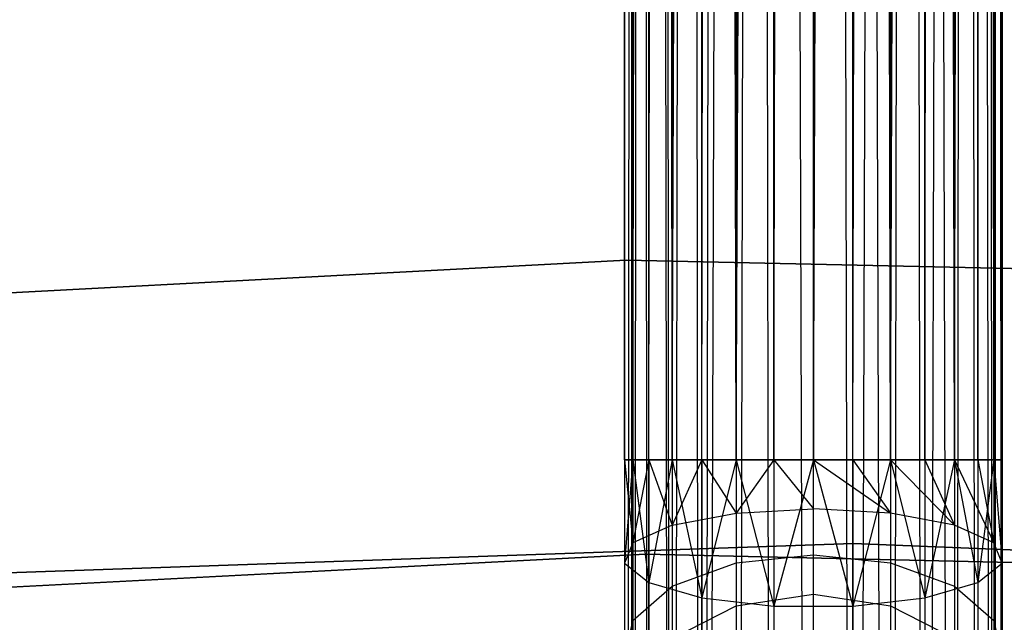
# Model space of a CAD drawing. Extents: x -189 to 189, y -189 to 189.
# Tile 275 of 591: x -4.18 to 1.01, y 61.58 to 64.75. Entities that reach past the tile are written whole.
import ezdxf

# ---------------------------------------------------------------- set-up
doc = ezdxf.new("R2010")
doc.units = 0
doc.header["$LTSCALE"] = 25.4
doc.layers.get('0').update_dxf_attribs({"linetype": 'CONTINUOUS'})

# ---------------------------------------------------------------- blocks, each defined once
blk = doc.blocks.new('CAMELEON-KENAI-C-12244_STL')
at = {"color": 0}
for p, q in [((-0.9945, 168.4763, -9.3955), (-0.9945, 43.2347, -9.3955)), ((-0.9945, 168.4763, -9.3955), (-0.9945, 43.2347, -9.6045)), ((-0.866, 168.4763, -9), (-0.9945, 43.2347, -9.3955)), ((-0.866, 168.4763, -9), (-0.9945, 43.2347, -9.3955)), ((-0.9945, 168.4763, -9.3955), (-0.9945, 43.2347, -9.3955)), ((-0.9945, 168.4763, -9.3955), (-0.9945, 43.2347, -9.6045)), ((-0.9945, 168.4763, -9.3955), (-0.9511, 43.2347, -9.809)), ((-0.9945, 168.4763, -9.3955), (-0.9511, 43.2347, -9.809)), ((-0.866, 168.4763, -9), (-0.9511, 43.2347, -9.191)), ((-0.866, 168.4763, -9), (-0.9511, 43.2347, -9.191)), ((-0.9511, 168.4763, -9.809), (-0.9511, 43.2347, -9.809)), ((-0.9511, 168.4763, -9.809), (-0.9511, 43.2347, -9.809)), ((-0.9511, 168.4763, -9.809), (-0.866, 43.2347, -10)), ((-0.9511, 168.4763, -9.809), (-0.866, 43.2347, -10)), ((-0.9511, 168.4763, -9.809), (-0.7431, 43.2347, -10.1691)), ((-0.9511, 168.4763, -9.809), (-0.7431, 43.2347, -10.1691)), ((-0.866, 43.2347, -9), (-0.866, 168.4763, -9)), ((-0.866, 43.2347, -9), (-0.866, 168.4763, -9)), ((-0.7431, 43.2347, -8.8309), (-0.866, 168.4763, -9)), ((-0.7431, 43.2347, -8.8309), (-0.866, 168.4763, -9)), ((-0.7431, 43.2347, -8.8309), (-0.5878, 168.4763, -8.691)), ((-0.7431, 43.2347, -8.8309), (-0.5878, 168.4763, -8.691)), ((-0.7431, 168.4763, -10.1691), (-0.7431, 43.2347, -10.1691)), ((-0.7431, 168.4763, -10.1691), (-0.7431, 43.2347, -10.1691)), ((-0.7431, 168.4763, -10.1691), (-0.5878, 43.2347, -10.309)), ((-0.7431, 168.4763, -10.1691), (-0.5878, 43.2347, -10.309)), ((-0.5878, 43.2347, -8.691), (-0.5878, 168.4763, -8.691)), ((-0.5878, 43.2347, -8.691), (-0.5878, 168.4763, -8.691)), ((-0.5878, 43.2347, -8.691), (-0.2079, 168.4763, -8.5219)), ((-0.5878, 43.2347, -8.691), (-0.2079, 168.4763, -8.5219)), ((-0.4067, 168.4763, -10.4135), (-0.5878, 43.2347, -10.309)), ((-0.4067, 168.4763, -10.4135), (-0.5878, 43.2347, -10.309)), ((-0.4067, 43.2347, -8.5864), (-0.2079, 168.4763, -8.5219)), ((-0.4067, 43.2347, -8.5864), (-0.2079, 168.4763, -8.5219)), ((-0.4067, 168.4763, -10.4135), (-0.4067, 43.2347, -10.4135)), ((0, 43.2347, -10.5), (-0.4067, 168.4763, -10.4135)), ((0, 43.2347, -10.5), (-0.4067, 168.4763, -10.4135)), ((-0.2079, 43.2347, -10.4781), (-0.4067, 168.4763, -10.4135)), ((-0.2079, 43.2347, -10.4781), (-0.4067, 168.4763, -10.4135)), ((-0.4067, 168.4763, -10.4135), (-0.4067, 43.2347, -10.4135)), ((-0.2079, 168.4763, -8.5219), (-0.2079, 43.2347, -8.5219)), ((-0.2079, 168.4763, -8.5219), (-0.2079, 43.2347, -8.5219)), ((0.4067, 43.2347, -10.4135), (0, 168.4763, -10.5)), ((0, 43.2347, -8.5), (0, 168.4763, -8.5)), ((0, 43.2347, -8.5), (0, 168.4763, -8.5)), ((0.2079, 43.2347, -10.4781), (0, 168.4763, -10.5)), ((0.4067, 43.2347, -10.4135), (0, 168.4763, -10.5)), ((0.2079, 43.2347, -10.4781), (0, 168.4763, -10.5)), ((0, 43.2347, -10.5), (0, 168.4763, -10.5)), ((0, 43.2347, -10.5), (0, 168.4763, -10.5)), ((0.2079, 43.2347, -8.5219), (0.2079, 168.4763, -8.5219)), ((0.2079, 43.2347, -8.5219), (0.2079, 168.4763, -8.5219)), ((0.2079, 43.2347, -8.5219), (0.5878, 168.4763, -8.691)), ((0.2079, 43.2347, -8.5219), (0.5878, 168.4763, -8.691)), ((0.4067, 168.4763, -10.4135), (0.4067, 43.2347, -10.4135)), ((0.4067, 168.4763, -10.4135), (0.4067, 43.2347, -10.4135)), ((0.4067, 168.4763, -10.4135), (0.5878, 43.2347, -10.309)), ((0.4067, 168.4763, -10.4135), (0.5878, 43.2347, -10.309)), ((0.4067, 168.4763, -10.4135), (0.7431, 43.2347, -10.1691)), ((0.4067, 168.4763, -10.4135), (0.7431, 43.2347, -10.1691)), ((0.4067, 43.2347, -8.5864), (0.5878, 168.4763, -8.691)), ((0.4067, 43.2347, -8.5864), (0.5878, 168.4763, -8.691)), ((0.5878, 168.4763, -8.691), (0.5878, 43.2347, -8.691)), ((0.5878, 43.2347, -8.691), (0.866, 168.4763, -9)), ((0.5878, 43.2347, -8.691), (0.866, 168.4763, -9)), ((0.5878, 168.4763, -8.691), (0.5878, 43.2347, -8.691)), ((0.7431, 168.4763, -10.1691), (0.7431, 43.2347, -10.1691)), ((0.7431, 168.4763, -10.1691), (0.7431, 43.2347, -10.1691)), ((0.7431, 168.4763, -10.1691), (0.866, 43.2347, -10)), ((0.7431, 168.4763, -10.1691), (0.866, 43.2347, -10)), ((0.7431, 168.4763, -10.1691), (0.9511, 43.2347, -9.809)), ((0.7431, 168.4763, -10.1691), (0.9511, 43.2347, -9.809)), ((0.7431, 43.2347, -8.8309), (0.866, 168.4763, -9)), ((0.7431, 43.2347, -8.8309), (0.866, 168.4763, -9)), ((0.866, 168.4763, -9), (0.9511, 43.2347, -9.191)), ((0.866, 168.4763, -9), (0.9511, 43.2347, -9.191)), ((0.866, 168.4763, -9), (0.866, 43.2347, -9)), ((0.866, 168.4763, -9), (0.866, 43.2347, -9)), ((0.9511, 168.4763, -9.809), (0.9945, 43.2347, -9.6045)), ((0.9511, 168.4763, -9.809), (0.9945, 43.2347, -9.3955)), ((0.9511, 168.4763, -9.809), (0.9511, 43.2347, -9.809)), ((0.9511, 168.4763, -9.809), (0.9511, 43.2347, -9.809)), ((0.9511, 168.4763, -9.809), (0.9945, 43.2347, -9.6045)), ((0.9511, 168.4763, -9.809), (0.9945, 43.2347, -9.3955)), ((0.9945, 168.4763, -9.3955), (0.9511, 43.2347, -9.191)), ((0.9945, 168.4763, -9.3955), (0.9511, 43.2347, -9.191)), ((0.9945, 168.4763, -9.3955), (0.9945, 43.2347, -9.3955)), ((0.9945, 168.4763, -9.3955), (0.9945, 43.2347, -9.3955)), ((-0.9511, 62.4347, -159.809), (-0.9945, 160.7844, -159.6045)), ((-0.9511, 62.4347, -159.809), (-0.9945, 160.7844, -159.6045)), ((-0.9945, 62.4347, -159.6045), (-0.9945, 160.7844, -159.6045)), ((-0.9945, 62.4347, -159.6045), (-0.9945, 160.7844, -159.6045)), ((-0.9945, 62.4347, -159.6045), (-0.9511, 160.7844, -159.191)), ((-0.9945, 62.4347, -159.6045), (-0.9511, 160.7844, -159.191)), ((-0.9945, 62.4347, -159.3955), (-0.9511, 160.7844, -159.191)), ((-0.9945, 62.4347, -159.3955), (-0.9511, 160.7844, -159.191)), ((-0.9511, 62.4347, -159.809), (-0.866, 160.7844, -160)), ((-0.9511, 62.4347, -159.809), (-0.866, 160.7844, -160)), ((-0.9511, 62.4347, -159.191), (-0.9511, 160.7844, -159.191)), ((-0.9511, 62.4347, -159.191), (-0.9511, 160.7844, -159.191)), ((-0.9511, 62.4347, -159.191), (-0.7431, 160.7844, -158.8309)), ((-0.9511, 62.4347, -159.191), (-0.7431, 160.7844, -158.8309)), ((-0.7431, 62.4347, -160.1691), (-0.866, 160.7844, -160)), ((-0.866, 62.4347, -160), (-0.866, 160.7844, -160)), ((-0.7431, 62.4347, -160.1691), (-0.866, 160.7844, -160)), ((-0.866, 62.4347, -160), (-0.866, 160.7844, -160)), ((-0.866, 62.4347, -159), (-0.7431, 160.7844, -158.8309)), ((-0.866, 62.4347, -159), (-0.7431, 160.7844, -158.8309)), ((-0.7431, 62.4347, -160.1691), (-0.5878, 160.7844, -160.309)), ((-0.7431, 62.4347, -160.1691), (-0.5878, 160.7844, -160.309)), ((-0.7431, 62.4347, -158.8309), (-0.7431, 160.7844, -158.8309)), ((-0.7431, 62.4347, -158.8309), (-0.7431, 160.7844, -158.8309)), ((-0.7431, 62.4347, -158.8309), (-0.4067, 160.7844, -158.5865)), ((-0.7431, 62.4347, -158.8309), (-0.4067, 160.7844, -158.5865)), ((-0.4067, 62.4347, -160.4135), (-0.5878, 160.7844, -160.309)), ((-0.5878, 62.4347, -160.309), (-0.5878, 160.7844, -160.309)), ((-0.4067, 62.4347, -160.4135), (-0.5878, 160.7844, -160.309)), ((-0.5878, 62.4347, -160.309), (-0.5878, 160.7844, -160.309)), ((-0.5878, 62.4347, -158.691), (-0.4067, 160.7844, -158.5865)), ((-0.5878, 62.4347, -158.691), (-0.4067, 160.7844, -158.5865)), ((-0.4067, 62.4347, -160.4135), (-0.2079, 160.7844, -160.4781)), ((-0.4067, 62.4347, -160.4135), (-0.2079, 160.7844, -160.4781)), ((-0.4067, 62.4347, -158.5865), (-0.4067, 160.7844, -158.5865)), ((-0.4067, 62.4347, -158.5865), (-0.4067, 160.7844, -158.5865)), ((-0.4067, 62.4347, -158.5865), (0, 160.7844, -158.5)), ((-0.4067, 62.4347, -158.5865), (0, 160.7844, -158.5)), ((-0.2079, 62.4347, -160.4781), (-0.2079, 160.7844, -160.4781)), ((-0.2079, 62.4347, -160.4781), (-0.2079, 160.7844, -160.4781)), ((-0.2079, 62.4347, -158.5219), (0, 160.7844, -158.5)), ((-0.2079, 62.4347, -158.5219), (0, 160.7844, -158.5)), ((0, 160.7844, -158.5), (0, 62.4347, -158.5)), ((0, 62.4347, -158.5), (0.4067, 160.7844, -158.5865)), ((0, 62.4347, -158.5), (0.4067, 160.7844, -158.5865)), ((0, 62.4347, -160.5), (0, 160.7844, -160.5)), ((0, 62.4347, -160.5), (0, 160.7844, -160.5)), ((0, 160.7844, -158.5), (0, 62.4347, -158.5)), ((0.2079, 62.4347, -158.5219), (0.4067, 160.7844, -158.5865)), ((0.2079, 62.4347, -158.5219), (0.4067, 160.7844, -158.5865)), ((0.4067, 62.4347, -160.4135), (0.2079, 160.7844, -160.4781)), ((0.4067, 62.4347, -160.4135), (0.2079, 160.7844, -160.4781)), ((0.2079, 62.4347, -160.4781), (0.2079, 160.7844, -160.4781)), ((0.2079, 62.4347, -160.4781), (0.2079, 160.7844, -160.4781)), ((0.4067, 62.4347, -158.5865), (0.4067, 160.7844, -158.5865)), ((0.4067, 62.4347, -158.5865), (0.4067, 160.7844, -158.5865)), ((0.4067, 62.4347, -158.5865), (0.7431, 160.7844, -158.8309)), ((0.4067, 62.4347, -158.5865), (0.7431, 160.7844, -158.8309)), ((0.4067, 62.4347, -160.4135), (0.5878, 160.7844, -160.309)), ((0.4067, 62.4347, -160.4135), (0.5878, 160.7844, -160.309)), ((0.5878, 62.4347, -158.691), (0.7431, 160.7844, -158.8309)), ((0.5878, 62.4347, -158.691), (0.7431, 160.7844, -158.8309)), ((0.7431, 62.4347, -160.1691), (0.5878, 160.7844, -160.309)), ((0.5878, 62.4347, -160.309), (0.5878, 160.7844, -160.309)), ((0.7431, 62.4347, -160.1691), (0.5878, 160.7844, -160.309)), ((0.5878, 62.4347, -160.309), (0.5878, 160.7844, -160.309)), ((0.7431, 62.4347, -158.8309), (0.7431, 160.7844, -158.8309)), ((0.7431, 62.4347, -158.8309), (0.7431, 160.7844, -158.8309)), ((0.7431, 62.4347, -158.8309), (0.9511, 160.7844, -159.191)), ((0.7431, 62.4347, -158.8309), (0.9511, 160.7844, -159.191)), ((0.7431, 62.4347, -160.1691), (0.866, 160.7844, -160)), ((0.7431, 62.4347, -160.1691), (0.866, 160.7844, -160)), ((0.866, 62.4347, -159), (0.9511, 160.7844, -159.191)), ((0.866, 62.4347, -159), (0.9511, 160.7844, -159.191)), ((0.9511, 62.4347, -159.809), (0.866, 160.7844, -160)), ((0.866, 62.4347, -160), (0.866, 160.7844, -160)), ((0.9511, 62.4347, -159.809), (0.866, 160.7844, -160)), ((0.866, 62.4347, -160), (0.866, 160.7844, -160)), ((0.9511, 62.4347, -159.191), (0.9511, 160.7844, -159.191)), ((0.9511, 62.4347, -159.191), (0.9511, 160.7844, -159.191)), ((0.9511, 62.4347, -159.191), (0.9945, 160.7844, -159.6045)), ((0.9511, 62.4347, -159.191), (0.9945, 160.7844, -159.6045)), ((0.9511, 62.4347, -159.809), (0.9945, 160.7844, -159.6045)), ((0.9511, 62.4347, -159.809), (0.9945, 160.7844, -159.6045)), ((0.9945, 62.4347, -159.3955), (0.9945, 160.7844, -159.6045)), ((0.9945, 62.4347, -159.3955), (0.9945, 160.7844, -159.6045)), ((0.9945, 62.4347, -159.6045), (0.9945, 160.7844, -159.6045)), ((0.9945, 62.4347, -159.6045), (0.9945, 160.7844, -159.6045)), ((-0.987, 63.486, -160.5), (-5.729, 63.2335, -160.5)), ((-5.729, 63.2335, -170), (-0.987, 63.486, -170)), ((-0.987, 63.486, -160.5), (-5.729, 63.2335, -160.5)), ((-5.729, 63.2335, -170), (-0.987, 63.486, -170)), ((3.7605, 63.3834, -160.5), (-0.987, 63.486, -160.5)), ((-0.987, 63.486, -170), (3.7605, 63.3834, -170)), ((-0.987, 63.486, -160.5), (-0.987, 63.486, -170)), ((3.7605, 63.3834, -160.5), (-0.987, 63.486, -160.5)), ((-0.987, 63.486, -170), (3.7605, 63.3834, -170)), ((-0.987, 63.486, -160.5), (-0.987, 63.486, -170)), ((-0.9511, 62.4347, -159.809), (-0.9945, 62.4347, -159.6045)), ((-0.9945, 62.4347, -159.6045), (-0.9945, 61.89, -159.4672)), ((-0.9945, 62.4347, -159.3955), (-0.9945, 61.89, -159.4672)), ((-0.9945, 62.4347, -159.3955), (-0.9511, 62.4347, -159.191)), ((-0.9511, 62.4347, -159.191), (-0.9945, 61.89, -159.4672)), ((-0.9945, 62.4347, -159.3955), (-0.9511, 62.4347, -159.191)), ((-0.9945, 62.4347, -159.3955), (-0.9945, 61.89, -159.4672)), ((-0.9511, 62.4347, -159.191), (-0.9945, 61.89, -159.4672)), ((-0.9945, 62.4347, -159.6045), (-0.9945, 61.89, -159.4672)), ((-0.9945, 62.4347, -159.6045), (-0.9511, 61.997, -159.8666)), ((-0.9511, 62.4347, -159.809), (-0.9945, 62.4347, -159.6045)), ((-0.9945, 62.4347, -159.6045), (-0.9511, 61.997, -159.8666)), ((-0.866, 62.4347, -160), (-0.9511, 62.4347, -159.809)), ((-0.9511, 62.4347, -159.191), (-0.866, 62.4347, -159)), ((-0.9511, 62.4347, -159.191), (-0.866, 62.4347, -159)), ((-0.9511, 62.4347, -159.191), (-0.866, 61.7876, -159.0852)), ((-0.9511, 62.4347, -159.191), (-0.866, 61.7876, -159.0852)), ((-0.9511, 62.4347, -159.809), (-0.9511, 61.997, -159.8666)), ((-0.9511, 62.4347, -159.809), (-0.9511, 61.997, -159.8666)), ((-0.866, 62.4347, -160), (-0.9511, 62.4347, -159.809)), ((-0.866, 62.4347, -160), (-0.9511, 61.997, -159.8666)), ((-0.866, 62.4347, -160), (-0.9511, 61.997, -159.8666)), ((-0.7431, 62.4347, -160.1691), (-0.866, 62.4347, -160)), ((-0.866, 62.4347, -159), (-0.7431, 62.4347, -158.8309)), ((-0.7431, 62.4347, -158.8309), (-0.866, 61.7876, -159.0852)), ((-0.866, 62.4347, -159), (-0.7431, 62.4347, -158.8309)), ((-0.866, 62.4347, -159), (-0.866, 61.7876, -159.0852)), ((-0.7431, 62.4347, -158.8309), (-0.866, 61.7876, -159.0852)), ((-0.866, 62.4347, -159), (-0.866, 61.7876, -159.0852)), ((-0.866, 62.4347, -160), (-0.7431, 62.0902, -160.2145)), ((-0.7431, 62.4347, -160.1691), (-0.866, 62.4347, -160)), ((-0.866, 62.4347, -160), (-0.7431, 62.0902, -160.2145)), ((-0.5878, 62.4347, -160.309), (-0.7431, 62.4347, -160.1691)), ((-0.7431, 62.4347, -158.8309), (-0.5878, 62.4347, -158.691)), ((-0.7431, 62.4347, -158.8309), (-0.5878, 62.4347, -158.691)), ((-0.7431, 62.4347, -158.8309), (-0.5878, 61.7076, -158.7867)), ((-0.7431, 62.4347, -158.8309), (-0.5878, 61.7076, -158.7867)), ((-0.7431, 62.4347, -160.1691), (-0.7431, 62.0902, -160.2145)), ((-0.7431, 62.4347, -160.1691), (-0.7431, 62.0902, -160.2145)), ((-0.5878, 62.4347, -160.309), (-0.7431, 62.4347, -160.1691)), ((-0.5878, 62.4347, -160.309), (-0.7431, 62.0902, -160.2145)), ((-0.5878, 62.4347, -160.309), (-0.7431, 62.0902, -160.2145)), ((-0.4067, 62.4347, -160.4135), (-0.5878, 62.4347, -160.309)), ((-0.5878, 62.4347, -158.691), (-0.4067, 62.4347, -158.5865)), ((-0.4067, 62.4347, -158.5865), (-0.5878, 61.7076, -158.7867)), ((-0.5878, 62.4347, -158.691), (-0.4067, 62.4347, -158.5865)), ((-0.5878, 62.4347, -158.691), (-0.5878, 61.7076, -158.7867)), ((-0.4067, 62.4347, -158.5865), (-0.5878, 61.7076, -158.7867)), ((-0.5878, 62.4347, -158.691), (-0.5878, 61.7076, -158.7867)), ((-0.5878, 62.4347, -160.309), (-0.4067, 62.1535, -160.4506)), ((-0.5878, 62.4347, -160.309), (-0.4067, 62.1535, -160.4506)), ((-0.4067, 62.4347, -160.4135), (-0.5878, 62.4347, -160.309)), ((-0.2079, 62.4347, -160.4781), (-0.4067, 62.4347, -160.4135)), ((-0.4067, 62.4347, -158.5865), (-0.2079, 62.4347, -158.5219)), ((-0.4067, 62.4347, -158.5865), (-0.2079, 62.4347, -158.5219)), ((-0.4067, 62.4347, -158.5865), (-0.2079, 61.6639, -158.6233)), ((-0.4067, 62.4347, -158.5865), (-0.2079, 61.6639, -158.6233)), ((-0.4067, 62.4347, -160.4135), (-0.4067, 62.1535, -160.4506)), ((-0.4067, 62.4347, -160.4135), (-0.4067, 62.1535, -160.4506)), ((-0.2079, 62.4347, -160.4781), (-0.4067, 62.4347, -160.4135)), ((-0.2079, 62.4347, -160.4781), (-0.4067, 62.1535, -160.4506)), ((-0.2079, 62.4347, -160.4781), (-0.4067, 62.1535, -160.4506)), ((0, 62.4347, -160.5), (-0.2079, 62.4347, -160.4781)), ((-0.2079, 62.4347, -158.5219), (0, 62.4347, -158.5)), ((0, 62.4347, -158.5), (-0.2079, 61.6639, -158.6233)), ((-0.2079, 62.4347, -158.5219), (0, 62.4347, -158.5)), ((-0.2079, 62.4347, -158.5219), (-0.2079, 61.6639, -158.6233)), ((0, 62.4347, -158.5), (-0.2079, 61.6639, -158.6233)), ((-0.2079, 62.4347, -158.5219), (-0.2079, 61.6639, -158.6233)), ((-0.2079, 62.4347, -160.4781), (0, 62.1759, -160.5341)), ((-0.2079, 62.4347, -160.4781), (0, 62.1759, -160.5341)), ((0, 62.4347, -160.5), (-0.2079, 62.4347, -160.4781)), ((0, 62.4347, -158.5), (0.2079, 62.4347, -158.5219)), ((0.2079, 62.4347, -160.4781), (0, 62.4347, -160.5)), ((0, 62.1759, -160.5341), (0, 62.4347, -160.5)), ((0, 62.4347, -160.5), (0.4067, 62.1535, -160.4506)), ((0.2079, 62.4347, -160.4781), (0, 62.4347, -160.5)), ((0, 62.4347, -160.5), (0.4067, 62.1535, -160.4506)), ((0, 62.4347, -158.5), (0.2079, 62.4347, -158.5219)), ((0, 62.4347, -158.5), (0.2079, 61.6639, -158.6233)), ((0, 62.4347, -158.5), (0.2079, 61.6639, -158.6233)), ((0, 62.1759, -160.5341), (0, 62.4347, -160.5)), ((0.2079, 62.4347, -158.5219), (0.4067, 62.4347, -158.5865)), ((0.4067, 62.4347, -160.4135), (0.2079, 62.4347, -160.4781)), ((0.2079, 62.4347, -160.4781), (0.4067, 62.1535, -160.4506)), ((0.2079, 62.4347, -160.4781), (0.4067, 62.1535, -160.4506)), ((0.4067, 62.4347, -160.4135), (0.2079, 62.4347, -160.4781)), ((0.4067, 62.4347, -158.5865), (0.2079, 61.6639, -158.6233)), ((0.2079, 62.4347, -158.5219), (0.4067, 62.4347, -158.5865)), ((0.2079, 62.4347, -158.5219), (0.2079, 61.6639, -158.6233)), ((0.4067, 62.4347, -158.5865), (0.2079, 61.6639, -158.6233)), ((0.2079, 62.4347, -158.5219), (0.2079, 61.6639, -158.6233)), ((0.4067, 62.4347, -158.5865), (0.5878, 62.4347, -158.691)), ((0.5878, 62.4347, -160.309), (0.4067, 62.4347, -160.4135)), ((0.4067, 62.4347, -160.4135), (0.4067, 62.1535, -160.4506)), ((0.4067, 62.4347, -160.4135), (0.4067, 62.1535, -160.4506)), ((0.4067, 62.4347, -160.4135), (0.7431, 62.0902, -160.2145)), ((0.5878, 62.4347, -160.309), (0.4067, 62.4347, -160.4135)), ((0.4067, 62.4347, -160.4135), (0.7431, 62.0902, -160.2145)), ((0.4067, 62.4347, -158.5865), (0.5878, 62.4347, -158.691)), ((0.4067, 62.4347, -158.5865), (0.5878, 61.7076, -158.7867)), ((0.4067, 62.4347, -158.5865), (0.5878, 61.7076, -158.7867)), ((0.5878, 62.4347, -158.691), (0.7431, 62.4347, -158.8309)), ((0.7431, 62.4347, -160.1691), (0.5878, 62.4347, -160.309)), ((0.5878, 62.4347, -160.309), (0.7431, 62.0902, -160.2145)), ((0.5878, 62.4347, -160.309), (0.7431, 62.0902, -160.2145)), ((0.7431, 62.4347, -160.1691), (0.5878, 62.4347, -160.309)), ((0.7431, 62.4347, -158.8309), (0.5878, 61.7076, -158.7867)), ((0.5878, 62.4347, -158.691), (0.7431, 62.4347, -158.8309)), ((0.5878, 62.4347, -158.691), (0.5878, 61.7076, -158.7867)), ((0.7431, 62.4347, -158.8309), (0.5878, 61.7076, -158.7867)), ((0.5878, 62.4347, -158.691), (0.5878, 61.7076, -158.7867)), ((0.7431, 62.4347, -158.8309), (0.866, 62.4347, -159)), ((0.866, 62.4347, -160), (0.7431, 62.4347, -160.1691)), ((0.7431, 62.4347, -160.1691), (0.7431, 62.0902, -160.2145)), ((0.7431, 62.4347, -160.1691), (0.7431, 62.0902, -160.2145)), ((0.7431, 62.4347, -160.1691), (0.9511, 61.997, -159.8666)), ((0.866, 62.4347, -160), (0.7431, 62.4347, -160.1691)), ((0.7431, 62.4347, -160.1691), (0.9511, 61.997, -159.8666)), ((0.7431, 62.4347, -158.8309), (0.866, 62.4347, -159)), ((0.7431, 62.4347, -158.8309), (0.866, 61.7876, -159.0852)), ((0.7431, 62.4347, -158.8309), (0.866, 61.7876, -159.0852)), ((0.866, 62.4347, -159), (0.9511, 62.4347, -159.191)), ((0.9511, 62.4347, -159.809), (0.866, 62.4347, -160)), ((0.866, 62.4347, -160), (0.9511, 61.997, -159.8666)), ((0.866, 62.4347, -160), (0.9511, 61.997, -159.8666)), ((0.9511, 62.4347, -159.809), (0.866, 62.4347, -160)), ((0.9511, 62.4347, -159.191), (0.866, 61.7876, -159.0852)), ((0.866, 62.4347, -159), (0.9511, 62.4347, -159.191)), ((0.866, 62.4347, -159), (0.866, 61.7876, -159.0852)), ((0.9511, 62.4347, -159.191), (0.866, 61.7876, -159.0852)), ((0.866, 62.4347, -159), (0.866, 61.7876, -159.0852)), ((0.9511, 62.4347, -159.191), (0.9945, 62.4347, -159.3955)), ((0.9945, 62.4347, -159.6045), (0.9511, 62.4347, -159.809)), ((0.9511, 62.4347, -159.809), (0.9511, 61.997, -159.8666)), ((0.9511, 62.4347, -159.809), (0.9511, 61.997, -159.8666)), ((0.9511, 62.4347, -159.809), (0.9945, 61.89, -159.4672)), ((0.9511, 62.4347, -159.809), (0.9945, 61.89, -159.4672)), ((0.9945, 62.4347, -159.6045), (0.9511, 62.4347, -159.809)), ((0.9511, 62.4347, -159.191), (0.9945, 62.4347, -159.3955)), ((0.9511, 62.4347, -159.191), (0.9945, 61.89, -159.4672)), ((0.9511, 62.4347, -159.191), (0.9945, 61.89, -159.4672)), ((0.9945, 62.4347, -159.3955), (0.9945, 61.89, -159.4672)), ((0.9945, 62.4347, -159.6045), (0.9945, 61.89, -159.4672)), ((0.9945, 62.4347, -159.6045), (0.9945, 61.89, -159.4672)), ((0.9945, 62.4347, -159.3955), (0.9945, 61.89, -159.4672)), ((-0.7431, 62.0902, -160.2145), (-0.4067, 62.1535, -160.4506)), ((-0.7431, 62.0902, -160.2145), (-0.4067, 62.1535, -160.4506)), ((-0.4067, 62.1535, -160.4506), (0, 62.1759, -160.5341)), ((-0.4067, 62.1535, -160.4506), (0, 62.1759, -160.5341)), ((-0.4067, 62.1535, -160.4506), (-0.4067, 61.8914, -160.5591)), ((-0.4067, 62.1535, -160.4506), (-0.4067, 61.8914, -160.5591)), ((0.4067, 62.1535, -160.4506), (0, 62.1759, -160.5341)), ((0, 61.9347, -160.634), (0, 62.1759, -160.5341)), ((0.4067, 62.1535, -160.4506), (0, 62.1759, -160.5341)), ((0, 61.9347, -160.634), (0, 62.1759, -160.5341)), ((0.7431, 62.0902, -160.2145), (0.4067, 62.1535, -160.4506)), ((0.4067, 62.1535, -160.4506), (0.4067, 61.8914, -160.5591)), ((0.4067, 62.1535, -160.4506), (0.4067, 61.8914, -160.5591)), ((0.7431, 62.0902, -160.2145), (0.4067, 62.1535, -160.4506)), ((-0.7431, 62.0902, -160.2145), (-0.9511, 61.997, -159.8666)), ((-0.7431, 62.0902, -160.2145), (-0.9511, 61.997, -159.8666)), ((-0.7431, 62.0902, -160.2145), (-0.7431, 61.7692, -160.3474)), ((-0.7431, 62.0902, -160.2145), (-0.7431, 61.7692, -160.3474)), ((0.9511, 61.997, -159.8666), (0.7431, 62.0902, -160.2145)), ((0.7431, 62.0902, -160.2145), (0.7431, 61.7692, -160.3474)), ((0.7431, 62.0902, -160.2145), (0.7431, 61.7692, -160.3474)), ((0.9511, 61.997, -159.8666), (0.7431, 62.0902, -160.2145)), ((-0.9511, 61.997, -159.8666), (-0.9945, 61.89, -159.4672)), ((-0.9511, 61.997, -159.8666), (-0.9945, 61.89, -159.4672)), ((-0.9511, 61.997, -159.8666), (-0.9511, 61.5892, -160.0356)), ((-0.9511, 61.997, -159.8666), (-0.9511, 61.5892, -160.0356)), ((0.9945, 61.89, -159.4672), (0.9511, 61.997, -159.8666)), ((0.9511, 61.997, -159.8666), (0.9511, 61.5892, -160.0356)), ((0.9511, 61.997, -159.8666), (0.9511, 61.5892, -160.0356)), ((0.9945, 61.89, -159.4672), (0.9511, 61.997, -159.8666)), ((-4.4796, 61.8307, -160.5), (0.21, 61.9936, -160.5)), ((0.21, 61.9936, -170), (-4.4796, 61.8307, -170)), ((0.21, 61.9936, -170), (-4.4796, 61.8307, -170)), ((-4.4796, 61.8307, -160.5), (0.21, 61.9936, -160.5)), ((0.21, 61.9936, -160.5), (4.8984, 61.8013, -160.5)), ((4.8984, 61.8013, -170), (0.21, 61.9936, -170)), ((0.21, 61.9936, -170), (0.21, 61.9936, -160.5)), ((0.21, 61.9936, -170), (0.21, 61.9936, -160.5)), ((4.8984, 61.8013, -170), (0.21, 61.9936, -170)), ((0.21, 61.9936, -160.5), (4.8984, 61.8013, -160.5)), ((-5.5116, 61.6968, -167), (-0.8851, 61.9373, -167)), ((-0.8851, 61.9373, -168), (-5.5116, 61.6968, -168)), ((-5.5116, 61.6968, -167), (-0.8851, 61.9373, -167)), ((-0.8851, 61.9373, -168), (-5.5116, 61.6968, -168)), ((-0.8851, 61.9373, -167), (-0.8851, 61.9373, -168)), ((-0.8851, 61.9373, -167), (3.7465, 61.8314, -167)), ((3.7465, 61.8314, -168), (-0.8851, 61.9373, -168)), ((-0.8851, 61.9373, -167), (-0.8851, 61.9373, -168)), ((-0.8851, 61.9373, -167), (3.7465, 61.8314, -167)), ((3.7465, 61.8314, -168), (-0.8851, 61.9373, -168)), ((-0.4067, 61.8914, -160.5591), (0, 61.9347, -160.634)), ((-0.4067, 61.8914, -160.5591), (0, 61.9347, -160.634)), ((0, 61.7276, -160.7929), (0, 61.9347, -160.634)), ((0, 61.9347, -160.634), (0.4067, 61.8914, -160.5591)), ((0, 61.9347, -160.634), (0.4067, 61.8914, -160.5591)), ((0, 61.7276, -160.7929), (0, 61.9347, -160.634)), ((-0.9945, 61.89, -159.4672), (-0.866, 61.7876, -159.0852)), ((-0.9945, 61.89, -159.4672), (-0.866, 61.7876, -159.0852)), ((-0.9945, 61.89, -159.4672), (-0.9945, 61.3824, -159.6774)), ((-0.9945, 61.89, -159.4672), (-0.9945, 61.3824, -159.6774)), ((-0.7431, 61.7692, -160.3474), (-0.4067, 61.8914, -160.5591)), ((-0.7431, 61.7692, -160.3474), (-0.4067, 61.8914, -160.5591)), ((-0.4067, 61.8914, -160.5591), (-0.4067, 61.6664, -160.7318)), ((-0.4067, 61.8914, -160.5591), (-0.4067, 61.6664, -160.7318)), ((0.4067, 61.8914, -160.5591), (0.4067, 61.6664, -160.7318)), ((0.4067, 61.8914, -160.5591), (0.4067, 61.6664, -160.7318)), ((0.4067, 61.8914, -160.5591), (0.7431, 61.7692, -160.3474)), ((0.4067, 61.8914, -160.5591), (0.7431, 61.7692, -160.3474)), ((0.866, 61.7876, -159.0852), (0.9945, 61.89, -159.4672)), ((0.866, 61.7876, -159.0852), (0.9945, 61.89, -159.4672)), ((0.9945, 61.89, -159.4672), (0.9945, 61.3824, -159.6774)), ((0.9945, 61.89, -159.4672), (0.9945, 61.3824, -159.6774)), ((-0.9511, 61.5892, -160.0356), (-0.7431, 61.7692, -160.3474)), ((-0.9511, 61.5892, -160.0356), (-0.7431, 61.7692, -160.3474)), ((-0.866, 61.7876, -159.0852), (-0.5878, 61.7076, -158.7867)), ((-0.866, 61.7876, -159.0852), (-0.5878, 61.7076, -158.7867)), ((-0.866, 61.7876, -159.0852), (-0.866, 61.1847, -159.3349)), ((-0.866, 61.7876, -159.0852), (-0.866, 61.1847, -159.3349)), ((-0.7431, 61.7692, -160.3474), (-0.7431, 61.4936, -160.5589)), ((-0.7431, 61.7692, -160.3474), (-0.7431, 61.4936, -160.5589)), ((0.5878, 61.7076, -158.7867), (0.866, 61.7876, -159.0852)), ((0.5878, 61.7076, -158.7867), (0.866, 61.7876, -159.0852)), ((0.7431, 61.7692, -160.3474), (0.7431, 61.4936, -160.5589)), ((0.7431, 61.7692, -160.3474), (0.7431, 61.4936, -160.5589)), ((0.7431, 61.7692, -160.3474), (0.9511, 61.5892, -160.0356)), ((0.7431, 61.7692, -160.3474), (0.9511, 61.5892, -160.0356)), ((0.866, 61.7876, -159.0852), (0.866, 61.1847, -159.3349)), ((0.866, 61.7876, -159.0852), (0.866, 61.1847, -159.3349)), ((-0.5878, 61.7076, -158.7867), (-0.2079, 61.6639, -158.6233)), ((-0.5878, 61.7076, -158.7867), (-0.2079, 61.6639, -158.6233)), ((-0.5878, 61.7076, -158.7867), (-0.5878, 61.0302, -159.0673)), ((-0.5878, 61.7076, -158.7867), (-0.5878, 61.0302, -159.0673)), ((-0.4067, 61.6664, -160.7318), (0, 61.7276, -160.7929)), ((-0.4067, 61.6664, -160.7318), (0, 61.7276, -160.7929)), ((0, 61.5687, -161), (0, 61.7276, -160.7929)), ((0, 61.7276, -160.7929), (0.4067, 61.6664, -160.7318)), ((0, 61.7276, -160.7929), (0.4067, 61.6664, -160.7318)), ((0, 61.5687, -161), (0, 61.7276, -160.7929)), ((0.2079, 61.6639, -158.6233), (0.5878, 61.7076, -158.7867)), ((0.2079, 61.6639, -158.6233), (0.5878, 61.7076, -158.7867)), ((0.5878, 61.7076, -158.7867), (0.5878, 61.0302, -159.0673)), ((0.5878, 61.7076, -158.7867), (0.5878, 61.0302, -159.0673)), ((-0.7431, 61.4936, -160.5589), (-0.4067, 61.6664, -160.7318)), ((-0.7431, 61.4936, -160.5589), (-0.4067, 61.6664, -160.7318)), ((-0.4067, 61.6664, -160.7318), (-0.4067, 61.4938, -160.9568)), ((-0.4067, 61.6664, -160.7318), (-0.4067, 61.4938, -160.9568)), ((-0.2079, 61.6639, -158.6233), (0.2079, 61.6639, -158.6233)), ((-0.2079, 61.6639, -158.6233), (0.2079, 61.6639, -158.6233)), ((-0.2079, 61.6639, -158.6233), (-0.2079, 60.9456, -158.9209)), ((-0.2079, 61.6639, -158.6233), (-0.2079, 60.9456, -158.9209)), ((0.2079, 61.6639, -158.6233), (0.2079, 60.9456, -158.9209)), ((0.2079, 61.6639, -158.6233), (0.2079, 60.9456, -158.9209)), ((0.4067, 61.6664, -160.7318), (0.4067, 61.4938, -160.9568)), ((0.4067, 61.6664, -160.7318), (0.4067, 61.4938, -160.9568)), ((0.4067, 61.6664, -160.7318), (0.7431, 61.4936, -160.5589)), ((0.4067, 61.6664, -160.7318), (0.7431, 61.4936, -160.5589)), ((-0.9945, 61.3824, -159.6774), (-0.9511, 61.5892, -160.0356)), ((-0.9945, 61.3824, -159.6774), (-0.9511, 61.5892, -160.0356)), ((-0.9511, 61.5892, -160.0356), (-0.9511, 61.239, -160.3043)), ((-0.9511, 61.5892, -160.0356), (-0.9511, 61.239, -160.3043)), ((0.9511, 61.5892, -160.0356), (0.9511, 61.239, -160.3043)), ((0.9511, 61.5892, -160.0356), (0.9511, 61.239, -160.3043)), ((0.9511, 61.5892, -160.0356), (0.9945, 61.3824, -159.6774)), ((0.9511, 61.5892, -160.0356), (0.9945, 61.3824, -159.6774))]:
    blk.add_line(p, q, dxfattribs=at)

msp = doc.modelspace()

# ---------------------------------------------------------------- block references
at = {"color": 0}
msp.add_blockref('CAMELEON-KENAI-C-12244_STL', (0, 0), dxfattribs=at)

doc.saveas('drawing.dxf')
